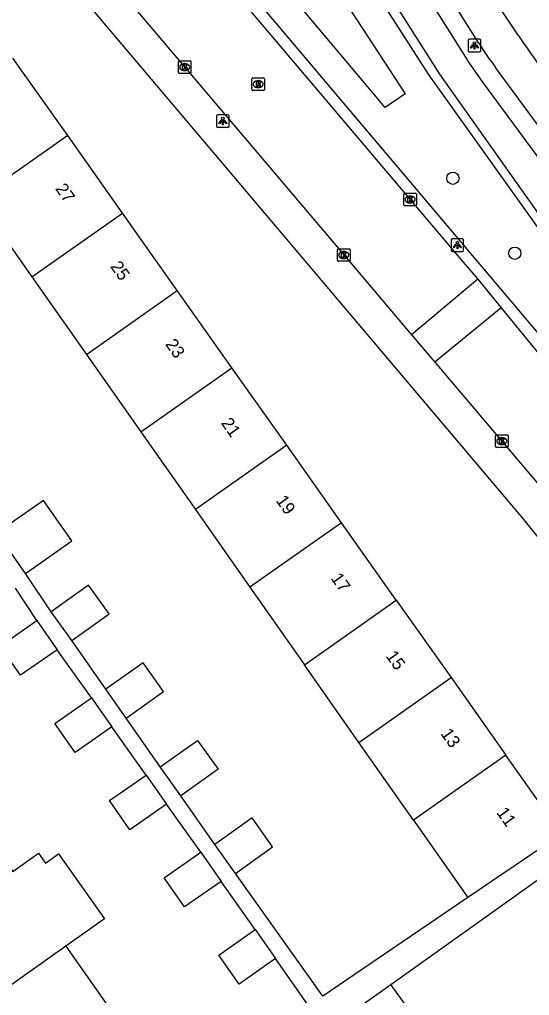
# Model space of a CAD drawing. Extents: x 159353 to 160616, y 385893 to 387321.
# Drawn here: x 160366.8 to 160407.4, y 386665.3 to 386742.9 of the extents above; entities that cross this region are included whole.
import ezdxf

# ---------------------------------------------------------------- set-up
doc = ezdxf.new("R2010")
doc.units = 0
for name, color, linetype in [('IMGEO_Boom', 7, 'Continuous'), ('IMGEO_Fietspad_gesloten', 7, 'Continuous'), ('IMGEO_Groenvoorziening', 7, 'Continuous'), ('IMGEO_Haag', 7, 'Continuous'), ('IMGEO_Kolk', 7, 'Continuous'), ('IMGEO_Lichtpunt', 7, 'Continuous'), ('IMGEO_Pand', 7, 'Continuous'), ('IMGEO_Pand_nummerreeks', 7, 'Continuous'), ('IMGEO_Rijbaan_lokaal_open', 7, 'Continuous'), ('IMGEO_Rijbaan_regionaal_gesloten', 7, 'Continuous'), ('IMGEO_Rioolput', 7, 'Continuous'), ('IMGEO_Voetpad_open', 7, 'Continuous')]:
    doc.layers.add(name, color=color, linetype=linetype)

msp = doc.modelspace()

# ---------------------------------------------------------------- linework, layer by layer
at = {"layer": 'IMGEO_Boom'}
for centre in [(160401.305, 386730.253), (160406.222, 386724.291)]:
    msp.add_circle(centre, 0.489, dxfattribs=at)
at = {"layer": 'IMGEO_Fietspad_gesloten'}
for points in [[(160403.371, 386741.01), (160357.774, 386813.169)], [(160413.153, 386727.589), (160404.7, 386739.057)]]:
    msp.add_lwpolyline(points, dxfattribs=at)
for centre, radius, start, end in [((160552.458, 386841.485), 176.858, 211.7952, 216.82898), ((160421.905, 386752.193), 21.646, 211.10699, 217.36292)]:
    msp.add_arc(centre, radius, start, end, dxfattribs=at)
at = {"layer": 'IMGEO_Groenvoorziening'}
msp.add_lwpolyline([(160397.512, 386736.977), (160395.928, 386735.876), (160338.494, 386804.123), (160349.787, 386809.388), (160371.787, 386776.358), (160397.512, 386736.977)], dxfattribs=at)
at = {"layer": 'IMGEO_Haag'}
msp.add_lwpolyline([(160414.3, 386718.722), (160400.262, 386738.521), (160365.178, 386793.738), (160364.567, 386793.394), (160382.765, 386764.339), (160399.383, 386738.444), (160411.063, 386722.127), (160413.788, 386718.321)], dxfattribs=at)
at = {"layer": 'IMGEO_Kolk'}
for p, q in [((160379.465, 386738.67), (160379.465, 386739.522)), ((160379.54, 386739.596), (160380.392, 386739.596)), ((160379.953, 386739.376), (160379.978, 386739.376)), ((160380.466, 386739.522), (160380.466, 386738.67)), ((160380.392, 386738.596), (160379.54, 386738.596)), ((160379.976, 386738.816), (160379.951, 386738.816)), ((160397.401, 386728.14), (160397.401, 386728.992)), ((160397.476, 386729.066), (160398.328, 386729.066)), ((160398.402, 386728.992), (160398.402, 386728.14)), ((160397.912, 386728.286), (160397.887, 386728.286)), ((160397.889, 386728.846), (160397.914, 386728.846)), ((160398.328, 386728.066), (160397.476, 386728.066)), ((160392.123, 386723.722), (160392.123, 386724.574)), ((160392.198, 386724.648), (160393.05, 386724.648)), ((160392.611, 386724.428), (160392.636, 386724.428)), ((160393.124, 386724.574), (160393.124, 386723.722)), ((160393.05, 386723.648), (160392.198, 386723.648)), ((160392.634, 386723.868), (160392.609, 386723.868)), ((160404.695, 386708.923), (160404.695, 386709.775)), ((160404.77, 386709.849), (160405.622, 386709.849)), ((160405.183, 386709.629), (160405.208, 386709.629)), ((160405.696, 386709.775), (160405.696, 386708.923)), ((160405.622, 386708.849), (160404.77, 386708.849)), ((160405.206, 386709.069), (160405.181, 386709.069))]:
    msp.add_line(p, q, dxfattribs=at)
for points in [[(160379.465, 386738.67), (160379.465, 386739.522)], [(160379.54, 386739.596), (160380.392, 386739.596)], [(160379.786, 386739.296), (160379.909, 386739.296), (160379.909, 386739.145), (160380.039, 386739.296), (160380.203, 386739.296), (160380.057, 386739.145), (160380.21, 386738.896), (160380.058, 386738.896), (160379.973, 386739.06), (160379.909, 386738.993), (160379.909, 386738.896), (160379.786, 386738.896), (160379.786, 386739.296)], [(160380.466, 386739.522), (160380.466, 386738.67)], [(160380.392, 386738.596), (160379.54, 386738.596)], [(160397.401, 386728.14), (160397.401, 386728.992)], [(160397.476, 386729.066), (160398.328, 386729.066)], [(160398.402, 386728.992), (160398.402, 386728.14)], [(160397.722, 386728.766), (160397.845, 386728.766), (160397.845, 386728.615), (160397.975, 386728.766), (160398.139, 386728.766), (160397.993, 386728.615), (160398.146, 386728.366), (160397.994, 386728.366), (160397.909, 386728.53), (160397.845, 386728.463), (160397.845, 386728.366), (160397.722, 386728.366), (160397.722, 386728.766)], [(160398.328, 386728.066), (160397.476, 386728.066)], [(160392.123, 386723.722), (160392.123, 386724.574)], [(160392.198, 386724.648), (160393.05, 386724.648)], [(160392.444, 386724.348), (160392.567, 386724.348), (160392.567, 386724.197), (160392.697, 386724.348), (160392.861, 386724.348), (160392.715, 386724.197), (160392.868, 386723.948), (160392.716, 386723.948), (160392.631, 386724.112), (160392.567, 386724.045), (160392.567, 386723.948), (160392.444, 386723.948), (160392.444, 386724.348)], [(160393.124, 386724.574), (160393.124, 386723.722)], [(160393.05, 386723.648), (160392.198, 386723.648)], [(160404.695, 386708.923), (160404.695, 386709.775)], [(160404.77, 386709.849), (160405.622, 386709.849)], [(160405.016, 386709.549), (160405.139, 386709.549), (160405.139, 386709.398), (160405.269, 386709.549), (160405.433, 386709.549), (160405.287, 386709.398), (160405.44, 386709.149), (160405.288, 386709.149), (160405.203, 386709.313), (160405.139, 386709.246), (160405.139, 386709.149), (160405.016, 386709.149), (160405.016, 386709.549)], [(160405.696, 386709.775), (160405.696, 386708.923)], [(160405.622, 386708.849), (160404.77, 386708.849)]]:
    msp.add_lwpolyline(points, dxfattribs=at)
for centre, start, end in [((160379.542, 386739.52), 91.55205, 178.44795), ((160379.542, 386739.52), 91.55205, 178.44795), ((160380.39, 386739.52), 1.55205, 88.44795), ((160380.39, 386739.52), 1.55205, 88.44795), ((160379.542, 386738.672), 181.55205, 268.44795), ((160379.542, 386738.672), 181.55205, 268.44795), ((160380.39, 386738.672), 271.55205, 358.44795), ((160380.39, 386738.672), 271.55205, 358.44795), ((160397.478, 386728.99), 91.55205, 178.44795), ((160397.478, 386728.99), 91.55205, 178.44795), ((160398.326, 386728.99), 1.55205, 88.44795), ((160398.326, 386728.99), 1.55205, 88.44795), ((160397.478, 386728.142), 181.55205, 268.44795), ((160397.478, 386728.142), 181.55205, 268.44795), ((160398.326, 386728.142), 271.55205, 358.44795), ((160398.326, 386728.142), 271.55205, 358.44795), ((160392.2, 386724.572), 91.55205, 178.44795), ((160392.2, 386724.572), 91.55205, 178.44795), ((160393.048, 386724.572), 1.55205, 88.44795), ((160393.048, 386724.572), 1.55205, 88.44795), ((160392.2, 386723.724), 181.55205, 268.44795), ((160392.2, 386723.724), 181.55205, 268.44795), ((160393.048, 386723.724), 271.55205, 358.44795), ((160393.048, 386723.724), 271.55205, 358.44795), ((160404.772, 386709.773), 91.55205, 178.44795), ((160404.772, 386709.773), 91.55205, 178.44795), ((160405.62, 386709.773), 1.55205, 88.44795), ((160405.62, 386709.773), 1.55205, 88.44795), ((160404.772, 386708.925), 181.55205, 268.44795), ((160404.772, 386708.925), 181.55205, 268.44795), ((160405.62, 386708.925), 271.55205, 358.44795), ((160405.62, 386708.925), 271.55205, 358.44795)]:
    msp.add_arc(centre, 0.0765, start, end, dxfattribs=at)
for centre, major_axis, ratio, start_param, end_param in [((160379.952, 386739.096), (-0.387, 0.002), 0.722429, 4.712389, 7.853982), ((160379.977, 386739.096), (-0.39, 0.002), 0.717154, 1.570796, 4.712389), ((160397.888, 386728.566), (-0.387, 0.002), 0.722429, 4.712389, 7.853982), ((160397.913, 386728.566), (-0.39, 0.002), 0.717154, 1.570796, 4.712389), ((160392.61, 386724.148), (-0.387, 0.002), 0.722429, 4.712389, 7.853982), ((160392.635, 386724.148), (-0.39, 0.002), 0.717154, 1.570796, 4.712389), ((160405.182, 386709.349), (-0.387, 0.002), 0.722429, 4.712389, 7.853982), ((160405.207, 386709.349), (-0.39, 0.002), 0.717154, 1.570796, 4.712389)]:
    msp.add_ellipse(centre, major_axis=major_axis, ratio=ratio, start_param=start_param, end_param=end_param, dxfattribs=at)
at = {"layer": 'IMGEO_Lichtpunt'}
for p, q in [((160402.523, 386741.221), (160402.523, 386740.414)), ((160402.523, 386741.221), (160402.523, 386740.414)), ((160403.425, 386741.316), (160402.617, 386741.316)), ((160403.425, 386741.316), (160402.617, 386741.316)), ((160403.519, 386740.414), (160403.519, 386741.221)), ((160403.519, 386740.414), (160403.519, 386741.221)), ((160402.617, 386740.32), (160403.425, 386740.32)), ((160402.617, 386740.32), (160403.425, 386740.32)), ((160382.501, 386735.207), (160382.501, 386734.4)), ((160382.501, 386735.207), (160382.501, 386734.4)), ((160383.403, 386735.302), (160382.595, 386735.302)), ((160383.403, 386735.302), (160382.595, 386735.302)), ((160383.497, 386734.4), (160383.497, 386735.207)), ((160383.497, 386734.4), (160383.497, 386735.207)), ((160382.595, 386734.306), (160383.403, 386734.306)), ((160382.595, 386734.306), (160383.403, 386734.306)), ((160401.163, 386725.342), (160401.163, 386724.535)), ((160401.163, 386725.342), (160401.163, 386724.535)), ((160402.065, 386725.437), (160401.257, 386725.437)), ((160402.065, 386725.437), (160401.257, 386725.437)), ((160402.159, 386724.535), (160402.159, 386725.342)), ((160402.159, 386724.535), (160402.159, 386725.342)), ((160401.257, 386724.441), (160402.065, 386724.441)), ((160401.257, 386724.441), (160402.065, 386724.441))]:
    msp.add_line(p, q, dxfattribs=at)
for points in [[(160402.897, 386740.885), (160402.936, 386740.857), (160402.748, 386740.595), (160402.71, 386740.622), (160402.897, 386740.885)], [(160402.999, 386740.837), (160403.046, 386740.837), (160403.046, 386740.515), (160402.999, 386740.515), (160402.999, 386740.837)], [(160403.109, 386740.857), (160403.147, 386740.884), (160403.334, 386740.622), (160403.295, 386740.594), (160403.109, 386740.857)], [(160382.875, 386734.871), (160382.914, 386734.843), (160382.726, 386734.581), (160382.688, 386734.608), (160382.875, 386734.871)], [(160382.977, 386734.823), (160383.024, 386734.823), (160383.024, 386734.501), (160382.977, 386734.501), (160382.977, 386734.823)], [(160383.087, 386734.843), (160383.125, 386734.87), (160383.312, 386734.608), (160383.273, 386734.58), (160383.087, 386734.843)], [(160401.537, 386725.006), (160401.576, 386724.978), (160401.388, 386724.716), (160401.35, 386724.743), (160401.537, 386725.006)], [(160401.639, 386724.958), (160401.686, 386724.958), (160401.686, 386724.636), (160401.639, 386724.636), (160401.639, 386724.958)], [(160401.749, 386724.978), (160401.787, 386725.005), (160401.974, 386724.743), (160401.935, 386724.715), (160401.749, 386724.978)]]:
    msp.add_lwpolyline(points, dxfattribs=at)
for centre in [(160403.022, 386741.019), (160383, 386735.005), (160401.662, 386725.14)]:
    msp.add_circle(centre, 0.0994, dxfattribs=at)
for centre, start, end in [((160402.617, 386741.221), 90, 180), ((160402.617, 386741.221), 90, 180), ((160403.425, 386741.221), 0, 90), ((160403.425, 386741.221), 0, 90), ((160402.617, 386740.414), 180, 270), ((160402.617, 386740.414), 180, 270), ((160403.425, 386740.414), 270, 0), ((160403.425, 386740.414), 270, 360), ((160382.595, 386735.207), 90, 180), ((160382.595, 386735.207), 90, 180), ((160383.403, 386735.207), 0, 90), ((160383.403, 386735.207), 0, 90), ((160382.595, 386734.4), 180, 270), ((160382.595, 386734.4), 180, 270), ((160383.403, 386734.4), 270, 0), ((160383.403, 386734.4), 270, 360), ((160401.257, 386725.342), 90, 180), ((160401.257, 386725.342), 90, 180), ((160402.065, 386725.342), 0, 90), ((160402.065, 386725.342), 0, 90), ((160401.257, 386724.535), 180, 270), ((160401.257, 386724.535), 180, 270), ((160402.065, 386724.535), 270, 0), ((160402.065, 386724.535), 270, 360)]:
    msp.add_arc(centre, 0.0946, start, end, dxfattribs=at)
at = {"layer": 'IMGEO_Pand'}
for points in [[(160370.654, 386733.651), (160366.297, 386739.809)], [(160370.654, 386733.651), (160363.464, 386728.596)], [(160375.012, 386727.492), (160370.654, 386733.651)], [(160363.464, 386728.596), (160367.801, 386722.423)], [(160367.801, 386722.423), (160375.012, 386727.492)], [(160379.37, 386721.333), (160375.012, 386727.492)], [(160367.801, 386722.423), (160372.139, 386716.249)], [(160372.139, 386716.249), (160379.37, 386721.333)], [(160383.726, 386715.176), (160379.37, 386721.333)], [(160372.139, 386716.249), (160376.474, 386710.078)], [(160376.474, 386710.078), (160383.726, 386715.176)], [(160388.084, 386709.017), (160383.726, 386715.176)], [(160376.474, 386710.078), (160380.812, 386703.905)], [(160388.084, 386709.017), (160380.812, 386703.905)], [(160392.441, 386702.858), (160388.084, 386709.017)], [(160367.29, 386698.811), (160370.987, 386701.405), (160368.719, 386704.637), (160365.022, 386702.043)], [(160380.812, 386703.905), (160385.148, 386697.732)], [(160392.441, 386702.858), (160385.148, 386697.732)], [(160396.798, 386696.7), (160392.441, 386702.858)], [(160367.29, 386698.811), (160365.022, 386702.043)], [(160370.984, 386693.49), (160373.951, 386695.603), (160372.319, 386697.895), (160369.352, 386695.782)], [(160385.148, 386697.732), (160389.485, 386691.559)], [(160389.485, 386691.559), (160396.798, 386696.7)], [(160396.798, 386696.7), (160401.155, 386690.541)], [(160370.984, 386693.49), (160369.352, 386695.782)], [(160369.813, 386692.755), (160366.912, 386690.725), (160365.292, 386693.04), (160368.193, 386695.07)], [(160368.193, 386695.07), (160369.813, 386692.755)], [(160375.32, 386687.317), (160378.287, 386689.43), (160376.655, 386691.722), (160373.688, 386689.609)], [(160393.822, 386685.387), (160389.485, 386691.559)], [(160393.822, 386685.387), (160401.155, 386690.541)], [(160401.155, 386690.541), (160405.512, 386684.383)], [(160375.32, 386687.317), (160373.688, 386689.609)], [(160374.161, 386686.614), (160371.26, 386684.584), (160369.64, 386686.899), (160372.541, 386688.929)], [(160372.541, 386688.929), (160374.161, 386686.614)], [(160378.025, 386683.436), (160380.992, 386685.549), (160382.624, 386683.257), (160379.657, 386681.144)], [(160398.159, 386679.214), (160393.822, 386685.387)], [(160405.512, 386684.383), (160398.159, 386679.214)], [(160410.401, 386678.399), (160410.216, 386678.671), (160409.768, 386678.368), (160405.512, 386684.383)], [(160379.657, 386681.144), (160378.025, 386683.436)], [(160378.512, 386680.475), (160375.611, 386678.445), (160373.991, 386680.76), (160376.892, 386682.79)], [(160376.892, 386682.79), (160378.512, 386680.475)], [(160383.994, 386674.972), (160386.961, 386677.085), (160385.329, 386679.377), (160382.362, 386677.264)], [(160398.159, 386679.214), (160402.496, 386673.041)], [(160410.401, 386678.399), (160406.263, 386675.594), (160402.496, 386673.041)], [(160383.994, 386674.972), (160382.362, 386677.264)], [(160366.165, 386675.305), (160366.295, 386675.121), (160368.342, 386676.568), (160368.899, 386675.779), (160369.935, 386676.511), (160373.585, 386671.347), (160370.502, 386669.168)], [(160382.856, 386674.33), (160379.955, 386672.3), (160378.335, 386674.615), (160381.236, 386676.645)], [(160381.236, 386676.645), (160382.856, 386674.33)], [(160387.203, 386668.188), (160384.302, 386666.158), (160382.682, 386668.473), (160385.583, 386670.503)], [(160385.583, 386670.503), (160387.203, 386668.188)], [(160370.502, 386669.168), (160363.54, 386664.247)], [(160370.502, 386669.168), (160374.84, 386663.03)], [(160395.106, 386661.749), (160393.436, 386664.06), (160396.365, 386666.142)], [(160395.106, 386661.749), (160398.001, 386663.841), (160396.365, 386666.142)]]:
    msp.add_lwpolyline(points, dxfattribs=at)
at = {"layer": 'IMGEO_Rijbaan_lokaal_open'}
for points in [[(160354.31, 386780.124), (160367.479, 386764.524), (160379.767, 386750), (160402.11, 386723.59), (160403.288, 386722.217)], [(160348.998, 386775.679), (160350.963, 386773.349), (160370.735, 386750), (160392.51, 386724.285), (160398.018, 386717.802)], [(160403.288, 386722.217), (160398.018, 386717.802)], [(160403.288, 386722.217), (160405.156, 386719.94)], [(160405.156, 386719.94), (160399.866, 386715.626)], [(160405.156, 386719.94), (160411.841, 386711.793), (160418.739, 386703.389), (160420.553, 386700.768)], [(160398.018, 386717.802), (160399.866, 386715.626)], [(160399.866, 386715.626), (160410.25, 386703.402), (160412.636, 386700.148), (160414.216, 386698.04), (160416.169, 386695.392), (160422.504, 386685.407), (160434.527, 386666.14), (160436.298, 386663.32)]]:
    msp.add_lwpolyline(points, dxfattribs=at)
at = {"layer": 'IMGEO_Rijbaan_regionaal_gesloten'}
msp.add_arc((160535.105, 386841.008), 158.812, 214.42381, 218.5845, dxfattribs=at)
at = {"layer": 'IMGEO_Rioolput'}
for p, q in [((160385.386, 386738.241), (160386.238, 386738.241)), ((160385.311, 386737.315), (160385.311, 386738.167)), ((160385.799, 386738.021), (160385.824, 386738.021)), ((160386.312, 386738.167), (160386.312, 386737.315)), ((160386.238, 386737.241), (160385.386, 386737.241)), ((160385.822, 386737.461), (160385.797, 386737.461))]:
    msp.add_line(p, q, dxfattribs=at)
for points in [[(160385.386, 386738.241), (160386.238, 386738.241)], [(160385.311, 386737.315), (160385.311, 386738.167)], [(160385.9, 386737.939), (160385.648, 386737.941), (160385.648, 386737.541)], [(160385.648, 386737.541), (160385.772, 386737.541), (160385.772, 386737.703), (160385.783, 386737.703)], [(160385.826, 386737.86), (160385.772, 386737.86), (160385.772, 386737.779)], [(160385.772, 386737.779), (160385.824, 386737.779)], [(160385.83, 386737.674), (160385.901, 386737.541), (160386.041, 386737.541), (160385.976, 386737.667)], [(160386.312, 386738.167), (160386.312, 386737.315)], [(160386.238, 386737.241), (160385.386, 386737.241)]]:
    msp.add_lwpolyline(points, dxfattribs=at)
for centre, radius, start, end in [((160385.388, 386738.165), 0.0765, 91.55205, 178.44795), ((160385.388, 386738.165), 0.0765, 91.55205, 178.44795), ((160386.236, 386738.165), 0.0765, 1.55205, 88.44795), ((160386.236, 386738.165), 0.0765, 1.55205, 88.44795), ((160385.782, 386737.65), 0.0533, 26.02933, 88.69889), ((160385.808, 386737.968), 0.19, 274.7715, 282.96867), ((160385.832, 386737.764), 0.0964, 77.00612, 93.18647), ((160385.846, 386737.821), 0.0378, 276.66336, 79.67722), ((160385.899, 386737.829), 0.109, 350.36119, 89.41601), ((160385.897, 386737.829), 0.112, 277.58423, 350.98172), ((160385.881, 386737.614), 0.108, 29.51342, 73.79051), ((160385.388, 386737.317), 0.0765, 181.55205, 268.44795), ((160385.388, 386737.317), 0.0765, 181.55205, 268.44795), ((160386.236, 386737.317), 0.0765, 271.55205, 358.44795), ((160386.236, 386737.317), 0.0765, 271.55205, 358.44795)]:
    msp.add_arc(centre, radius, start, end, dxfattribs=at)
for centre, major_axis, ratio, start_param, end_param in [((160385.798, 386737.741), (-0.387, 0.002), 0.722429, 4.712389, 7.853982), ((160385.823, 386737.741), (-0.39, 0.002), 0.717154, 1.570796, 4.712389)]:
    msp.add_ellipse(centre, major_axis=major_axis, ratio=ratio, start_param=start_param, end_param=end_param, dxfattribs=at)
at = {"layer": 'IMGEO_Voetpad_open'}
for points in [[(160355.563, 386813.929), (160356.987, 386811.602), (160354.9, 386810.294), (160359.256, 386803.414), (160361.377, 386804.757), (160368.786, 386793.014), (160402.435, 386739.681), (160402.504, 386739.58), (160403.668, 386737.896), (160409.552, 386729.909)], [(160410.421, 386715.197), (160410.002, 386715.694), (160381.003, 386750), (160337.988, 386800.85), (160334.065, 386805.458)], [(160420.106, 386684.433), (160415.676, 386691.557), (160410.457, 386698.771), (160406.881, 386703.226), (160367.866, 386749.345), (160367.101, 386750)], [(160369.352, 386695.782), (160367.29, 386698.811)], [(160368.193, 386695.07), (160366.504, 386697.658)], [(160373.688, 386689.609), (160370.984, 386693.49)], [(160372.541, 386688.929), (160369.813, 386692.755)], [(160378.025, 386683.436), (160375.32, 386687.317)], [(160376.892, 386682.79), (160374.161, 386686.614)], [(160382.362, 386677.264), (160379.657, 386681.144)], [(160381.236, 386676.645), (160378.512, 386680.475)], [(160402.496, 386673.041), (160390.944, 386665.212), (160383.994, 386674.972)], [(160385.583, 386670.503), (160382.856, 386674.33)], [(160396.365, 386666.142), (160408.088, 386674.477)], [(160391.2, 386662.476), (160387.203, 386668.188)]]:
    msp.add_lwpolyline(points, dxfattribs=at)

# ---------------------------------------------------------------- texts
at = {"layer": 'IMGEO_Pand_nummerreeks'}
for s, p in [('27', (160369.632, 386729.416)), ('25', (160374.005, 386723.235)), ('23', (160378.378, 386717.054)), ('21', (160382.816, 386710.782)), ('19', (160387.177, 386704.618)), ('17', (160391.55, 386698.437)), ('15', (160395.923, 386692.256)), ('13', (160400.296, 386686.075)), ('11', (160404.735, 386679.801))]:
    msp.add_text(s, height=1, rotation=305.28012, dxfattribs=at).set_placement(p)

doc.saveas('drawing.dxf')
